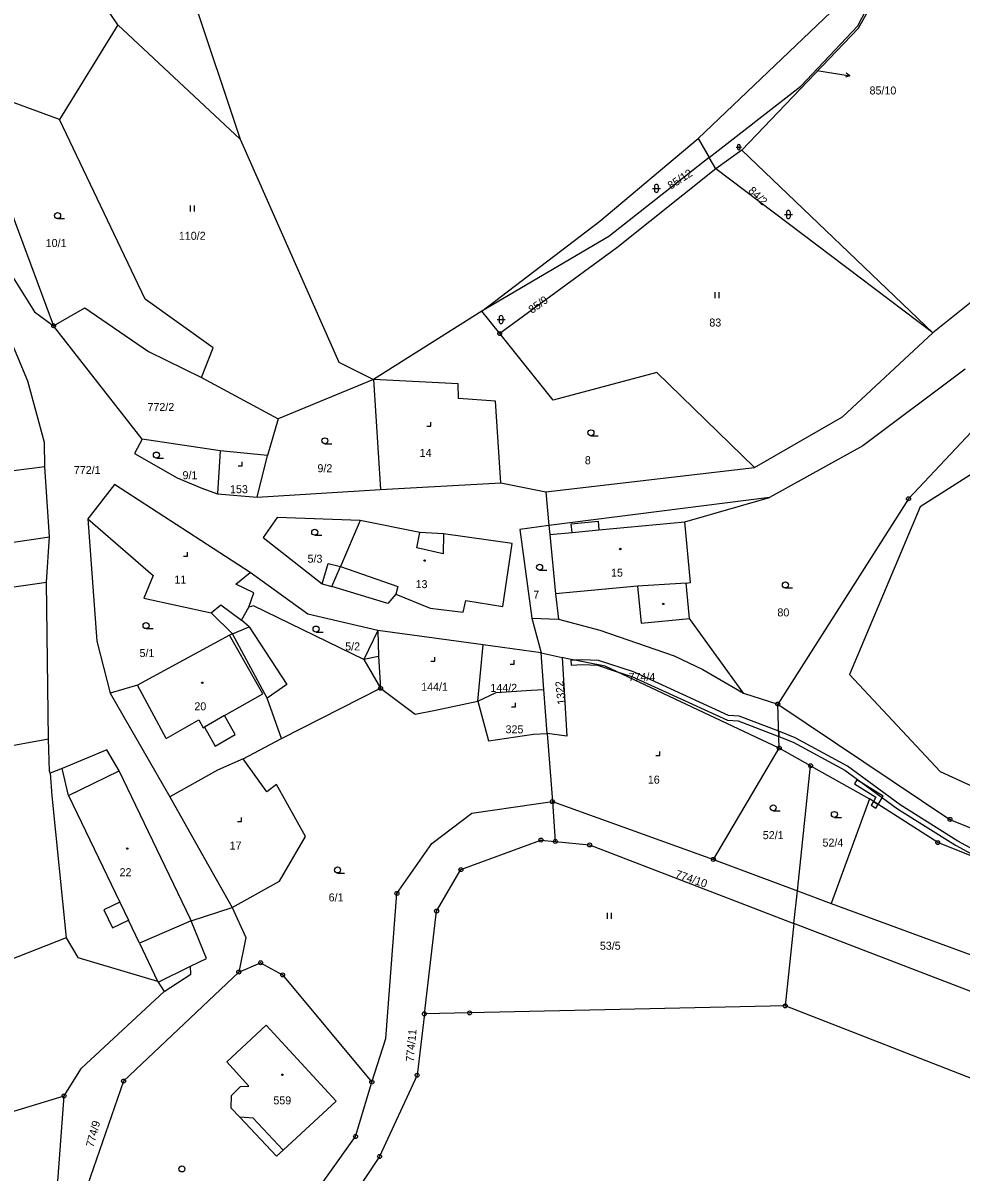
# Model space of a CAD drawing. Extents: x -745926 to -742978, y -968282 to -965689.
# Drawn here: x -743961.6 to -743844.3, y -967299.8 to -967156.2 of the extents above; entities that cross this region are included whole.
import ezdxf

# ---------------------------------------------------------------- set-up
doc = ezdxf.new("R2010")
doc.units = 0
for name, color, linetype in [('Hranice parcel', 7, 'Continuous'), ('Parcelní čísla', 7, 'Continuous'), ('Pop  PČ popisy', 7, 'Continuous'), ('Vnitřní kresba', 7, 'Continuous'), ('Věcná břemena k části', 7, 'Continuous'), ('Značky bodu BP', 7, 'Continuous'), ('Značky budov', 7, 'Continuous'), ('Značky kultur', 7, 'Continuous')]:
    doc.layers.add(name, color=color, linetype=linetype)

msp = doc.modelspace()

# ---------------------------------------------------------------- linework, layer by layer
at = {"layer": 'Hranice parcel'}
for p, q in [((-743941.46, -967149.73), (-743934.47, -967170.74)), ((-743949.75, -967156.45), (-743957.06, -967168.26)), ((-743934.47, -967170.74), (-743949.75, -967156.45)), ((-743877.2, -967170.63), (-743875.81, -967173.02)), ((-743871.75, -967172.08), (-743874.99, -967174.44)), ((-743847.85, -967194.95), (-743871.75, -967172.08)), ((-743874.99, -967174.44), (-743875.81, -967173.02)), ((-743847.85, -967194.95), (-743874.99, -967174.44)), ((-743904.26, -967192.21), (-743917.78, -967200.77)), ((-743902, -967195.02), (-743904.26, -967192.21)), ((-743946.73, -967208.2), (-743957.8, -967194.05)), ((-743939.3, -967200.51), (-743929.73, -967205.66)), ((-743917.78, -967200.77), (-743929.73, -967205.66)), ((-743917.78, -967200.77), (-743916.9, -967214.51)), ((-743929.73, -967205.66), (-743931.05, -967210.28)), ((-743936.98, -967209.67), (-743946.73, -967208.2)), ((-743936.98, -967209.67), (-743937.29, -967215.07)), ((-743931.05, -967210.28), (-743936.98, -967209.67)), ((-743932.32, -967215.47), (-743931.05, -967210.28)), ((-743896.26, -967214.79), (-743870.16, -967211.77)), ((-743916.9, -967214.51), (-743901.88, -967213.69)), ((-743901.88, -967213.69), (-743896.26, -967214.79)), ((-743937.29, -967215.07), (-743932.32, -967215.47)), ((-743932.32, -967215.47), (-743916.9, -967214.51)), ((-743896.26, -967214.79), (-743895.88, -967219.02)), ((-743868.26, -967215.5), (-743895.88, -967219.02)), ((-743919.47, -967218.4), (-743921.93, -967224.12)), ((-743958.43, -967245.72), (-743958.69, -967226.11)), ((-743898, -967230.6), (-743894.66, -967230.73)), ((-743898, -967230.6), (-743896.83, -967234.92)), ((-743904.07, -967233.93), (-743917.23, -967232.12)), ((-743917.23, -967232.12), (-743917.18, -967235.4)), ((-743904.76, -967240.98), (-743904.07, -967233.93)), ((-743896.83, -967234.92), (-743904.07, -967233.93)), ((-743917.18, -967235.4), (-743916.91, -967239.35)), ((-743896.49, -967239.51), (-743896.83, -967234.92)), ((-743896.83, -967234.92), (-743894.19, -967235.51)), ((-743867.06, -967246.83), (-743888.84, -967236.58)), ((-743947.32, -967238.96), (-743950.73, -967239.95)), ((-743929.31, -967245.61), (-743916.91, -967239.35)), ((-743896.07, -967245.01), (-743896.49, -967239.51)), ((-743950.73, -967239.95), (-743943.24, -967252.91)), ((-743871.51, -967239.95), (-743867.24, -967241.32)), ((-743867.06, -967246.83), (-743867.24, -967241.32)), ((-743934.07, -967248.18), (-743929.31, -967245.61)), ((-743896.07, -967245.01), (-743895.43, -967253.52)), ((-743958.43, -967245.72), (-743993.67, -967252.02)), ((-743875.3, -967260.74), (-743867.06, -967246.83)), ((-743863.14, -967249.04), (-743867.06, -967246.83)), ((-743864.79, -967264.66), (-743863.14, -967249.04)), ((-743863.14, -967249.04), (-743855.76, -967253.19)), ((-743895.43, -967253.52), (-743875.3, -967260.74)), ((-743895.43, -967253.52), (-743895.06, -967258.5)), ((-743855.76, -967253.19), (-743860.57, -967266.24)), ((-743847.24, -967258.63), (-743855.76, -967253.19)), ((-743827.93, -967266.44), (-743847.24, -967258.63)), ((-743875.3, -967260.74), (-743864.79, -967264.66)), ((-743935.48, -967266.77), (-743929.53, -967263.44)), ((-743865.22, -967268.75), (-743864.79, -967264.66)), ((-743864.79, -967264.66), (-743860.57, -967266.24)), ((-743940.59, -967268.4), (-743935.48, -967266.77)), ((-743865.22, -967268.75), (-743866.31, -967279.05)), ((-743956.23, -967270.56), (-743987.21, -967282.67)), ((-743905.78, -967279.92), (-743911.43, -967280.04)), ((-743866.31, -967279.05), (-743905.78, -967279.92)), ((-743809.64, -967301.14), (-743866.31, -967279.05))]:
    msp.add_line(p, q, dxfattribs=at)
for points in [[(-743877.2, -967170.63), (-743859.75, -967154), (-743851.09, -967137.02), (-743842.97, -967121.95), (-743837.16, -967113.64), (-743820.38, -967094.14), (-743822.09, -967091.85), (-743809.33, -967083.44), (-743795.71, -967066.71), (-743770.36, -967041.98), (-743769.3, -967043.4)], [(-743949.75, -967156.45), (-743966.01, -967132.58), (-743973.69, -967114.32)], [(-743875.81, -967173.02), (-743864.36, -967164.09), (-743857.22, -967156.58), (-743844.34, -967131.86)], [(-743871.75, -967172.08), (-743857.15, -967156.85), (-743847.23, -967139.12), (-743843.76, -967132.47)], [(-743957.06, -967168.26), (-743963.99, -967165.74), (-743968.9, -967159.27)], [(-743816.66, -967158.58), (-743819.1, -967161.86), (-743828.83, -967175.91), (-743840.97, -967189.42), (-743847.85, -967194.95)], [(-743939.3, -967200.51), (-743937.85, -967196.8), (-743946.35, -967190.71), (-743957.06, -967168.26)], [(-743934.47, -967170.74), (-743922.14, -967198.61), (-743917.78, -967200.77)], [(-743904.26, -967192.21), (-743889.49, -967180.99), (-743877.2, -967170.63)], [(-743965.7, -967172.81), (-743962.6, -967181.16), (-743957.8, -967194.05)], [(-743875.81, -967173.02), (-743888.35, -967182.9), (-743904.26, -967192.21)], [(-743874.99, -967174.44), (-743887.36, -967184.31), (-743902, -967195.02)], [(-743969.11, -967179.11), (-743965.84, -967183.3), (-743960.16, -967192.32), (-743957.8, -967194.05)], [(-743958.88, -967211.68), (-743958.92, -967208.65), (-743961.01, -967200.97), (-743964.39, -967192.87), (-743966.2, -967190.1)], [(-743957.8, -967194.05), (-743953.88, -967191.79), (-743945.92, -967197.27), (-743939.3, -967200.51)], [(-743870.16, -967211.77), (-743882.36, -967199.9), (-743895.34, -967203.33), (-743902, -967195.02)], [(-743870.16, -967211.77), (-743859.15, -967205.41), (-743847.85, -967194.95)], [(-743843.8, -967199.45), (-743856.61, -967209.05), (-743868.26, -967215.5)], [(-743901.88, -967213.69), (-743902.54, -967203.46), (-743907.18, -967203.14), (-743907.22, -967201.3), (-743917.78, -967200.77)], [(-743839.11, -967203.15), (-743850.9, -967215.67), (-743867.24, -967241.32)], [(-743832.51, -967205.94), (-743849.44, -967216.68), (-743858.27, -967237.64), (-743846.94, -967249.76), (-743825.25, -967259.7), (-743801.35, -967281.76), (-743797.58, -967291.13)], [(-743958.88, -967211.68), (-743972.65, -967213.41), (-743987.8, -967208.08), (-743986.29, -967225.98), (-743980.91, -967225.9), (-743980.52, -967229.01), (-743970.92, -967227.83), (-743958.69, -967226.11)], [(-743946.73, -967208.2), (-743947.69, -967210.02), (-743942.32, -967213.04), (-743939.26, -967214.35), (-743937.29, -967215.07)], [(-743958.69, -967226.11), (-743958.31, -967220.44), (-743958.88, -967211.68)], [(-743933.2, -967224.88), (-743950.19, -967213.9), (-743953.51, -967218.16)], [(-743871.51, -967239.95), (-743878.28, -967230.64), (-743878.69, -967226.21), (-743878.14, -967226.15), (-743878.85, -967218.55), (-743868.26, -967215.5)], [(-743953.51, -967218.16), (-743952.4, -967233.46), (-743950.73, -967239.95)], [(-743953.51, -967218.16), (-743945.35, -967225.25), (-743946.5, -967228.07), (-743938.07, -967229.93), (-743936.89, -967228.94), (-743934.29, -967230.82), (-743933.36, -967229.2)], [(-743919.47, -967218.4), (-743929.84, -967218.02), (-743931.59, -967220.49), (-743924.21, -967226.28), (-743923.01, -967226.64), (-743921.93, -967224.12)], [(-743921.93, -967224.12), (-743914.77, -967226.64), (-743914.99, -967227.6), (-743910.72, -967229.36), (-743906.56, -967229.85), (-743906.26, -967228.4), (-743901.61, -967229.12), (-743900.47, -967221.26), (-743909.05, -967220.05), (-743912.01, -967219.87), (-743919.47, -967218.4)], [(-743895.88, -967219.02), (-743899.5, -967219.49), (-743898, -967230.6)], [(-743895.88, -967219.02), (-743895.73, -967220.14), (-743895.03, -967227.57), (-743894.66, -967230.73)], [(-743933.36, -967229.2), (-743932.75, -967227.43), (-743935.01, -967226.35), (-743933.2, -967224.88)], [(-743917.23, -967232.12), (-743925.99, -967230.11), (-743933.2, -967224.88)], [(-743917.18, -967235.4), (-743919.01, -967235.75), (-743932.8, -967229.03), (-743933.36, -967229.2)], [(-743894.66, -967230.73), (-743889.5, -967232.1), (-743880.2, -967235.3), (-743876.6, -967237), (-743871.51, -967239.95)], [(-743935.44, -967232.53), (-743935.8, -967232.73), (-743947.32, -967238.96)], [(-743929.31, -967245.61), (-743931.09, -967240.58), (-743935.44, -967232.53)], [(-743894.19, -967235.51), (-743893.6, -967245.32), (-743896.07, -967245.01)], [(-743888.84, -967236.58), (-743893.7, -967235.62), (-743894.19, -967235.51)], [(-743916.91, -967239.35), (-743912.58, -967242.6), (-743910.02, -967242.07), (-743904.76, -967240.98)], [(-743904.76, -967240.98), (-743902.46, -967239.86), (-743898.09, -967239.6), (-743896.49, -967239.51)], [(-743904.76, -967240.98), (-743903.43, -967245.91), (-743897.77, -967245.1), (-743896.07, -967245.01)], [(-743867.24, -967241.32), (-743845.71, -967255.74), (-743826.22, -967263.63), (-743802.67, -967283.86), (-743797.58, -967291.13)], [(-743958.23, -967249.98), (-743958.32, -967249.72), (-743958.43, -967245.72)], [(-743940.59, -967268.4), (-743940.68, -967268.19), (-743949.61, -967249.65), (-743951.14, -967247.05), (-743956.74, -967249.36), (-743958.23, -967249.98)], [(-743934.07, -967248.18), (-743937.28, -967249.58), (-743943.24, -967252.91)], [(-743929.53, -967263.44), (-743926.3, -967257.88), (-743929.93, -967251.38), (-743931.12, -967252.28), (-743934.07, -967248.18)], [(-743958.23, -967249.98), (-743958.01, -967252.79), (-743956.23, -967270.56)], [(-743943.24, -967252.91), (-743938.92, -967260.63), (-743935.48, -967266.77)], [(-743918, -967288.57), (-743916.26, -967283.14), (-743914.86, -967264.99), (-743910.49, -967258.76), (-743905.48, -967254.95), (-743897.46, -967253.81), (-743895.43, -967253.52)], [(-743911.43, -967280.04), (-743909.9, -967267.19), (-743906.87, -967262.02), (-743896.86, -967258.32), (-743895.06, -967258.5)], [(-743895.06, -967258.5), (-743890.77, -967258.93), (-743865.22, -967268.75)], [(-743935.48, -967266.77), (-743933.76, -967270.49), (-743934.64, -967274.82)], [(-743860.57, -967266.24), (-743835.61, -967275.4), (-743828.13, -967277.99), (-743809.78, -967284.3), (-743804.62, -967286.45)], [(-743940.66, -967274.09), (-743938.66, -967273.11), (-743940.59, -967268.4)], [(-743805.97, -967291.84), (-743836.25, -967279.89), (-743865.22, -967268.75)], [(-743956.23, -967270.56), (-743954.75, -967273.02), (-743944.78, -967275.94), (-743944.71, -967276.08), (-743940.66, -967274.09)], [(-743956.48, -967290.29), (-743954.31, -967286.85), (-743943.96, -967277.23), (-743940.64, -967275.09), (-743940.66, -967274.09)], [(-743934.64, -967274.82), (-743931.9, -967273.66), (-743929.15, -967275.17), (-743918, -967288.57)], [(-743934.64, -967274.82), (-743949.04, -967288.44), (-743953.91, -967302.52), (-743951.74, -967307.77), (-743949.11, -967311.88), (-743936.09, -967311.01), (-743932.33, -967308.61)], [(-743911.43, -967280.04), (-743912.34, -967287.71), (-743917.04, -967297.87), (-743923.9, -967308.15), (-743929.51, -967311.85)], [(-743922.48, -967290.95), (-743929.1, -967297.06), (-743929.92, -967297.82), (-743934.51, -967292.97), (-743935.59, -967291.83), (-743935.56, -967290.23), (-743934.44, -967289.12), (-743933.37, -967289.07), (-743936.14, -967286.03), (-743931.21, -967281.46), (-743922.48, -967290.95)], [(-743932.33, -967308.61), (-743927.07, -967305.25), (-743920.04, -967295.37), (-743918, -967288.57)], [(-743984.68, -967297.06), (-743965.28, -967292.96), (-743956.48, -967290.29)], [(-743939.65, -967315.12), (-743950.79, -967316.15), (-743954.49, -967310.29), (-743957.49, -967303.79), (-743956.48, -967290.29)]]:
    msp.add_lwpolyline(points, dxfattribs=at)
at = {"layer": 'Pop  PČ popisy'}
for p, q in [((-743862.37, -967162.15), (-743859.73, -967162.56)), ((-743859.73, -967162.56), (-743858.25, -967162.79)), ((-743858.25, -967162.79), (-743858.78, -967162.96)), ((-743858.25, -967162.79), (-743858.7, -967162.47))]:
    msp.add_line(p, q, dxfattribs=at)
at = {"layer": 'Vnitřní kresba'}
for p, q in [((-743893.07, -967218.78), (-743889.71, -967218.47)), ((-743892.97, -967219.88), (-743893.07, -967218.78)), ((-743892.97, -967219.88), (-743889.61, -967219.56)), ((-743889.71, -967218.47), (-743889.61, -967219.56)), ((-743889.61, -967219.56), (-743878.85, -967218.55)), ((-743970.51, -967222.24), (-743958.31, -967220.44)), ((-743912.38, -967221.79), (-743912.01, -967219.87)), ((-743909.05, -967220.05), (-743909.08, -967222.53)), ((-743895.73, -967220.14), (-743892.97, -967219.88)), ((-743909.08, -967222.53), (-743912.38, -967221.79)), ((-743924.21, -967226.28), (-743923.46, -967223.75)), ((-743923.46, -967223.75), (-743921.93, -967224.12)), ((-743916.01, -967228.74), (-743923.01, -967226.64)), ((-743884.77, -967226.6), (-743895.03, -967227.57)), ((-743878.69, -967226.21), (-743884.77, -967226.6)), ((-743884.77, -967226.6), (-743884.34, -967231.21)), ((-743914.99, -967227.6), (-743916.01, -967228.74)), ((-743938.07, -967229.93), (-743935.44, -967232.53)), ((-743933.32, -967231.68), (-743934.29, -967230.82)), ((-743884.34, -967231.21), (-743878.28, -967230.64)), ((-743935.44, -967232.53), (-743933.32, -967231.68)), ((-743933.32, -967231.68), (-743928.63, -967238.88)), ((-743917.23, -967232.12), (-743919.01, -967235.75)), ((-743931.63, -967240.03), (-743935.8, -967232.73)), ((-743919.01, -967235.75), (-743916.91, -967239.35)), ((-743943.71, -967245.64), (-743947.32, -967238.96)), ((-743928.63, -967238.88), (-743931.09, -967240.58)), ((-743936.42, -967242.77), (-743931.63, -967240.03)), ((-743943.71, -967245.64), (-743939.63, -967243.31)), ((-743939.63, -967243.31), (-743939.07, -967244.29)), ((-743936.42, -967242.77), (-743938.93, -967244.21)), ((-743935.07, -967245.14), (-743936.42, -967242.77)), ((-743939.07, -967244.29), (-743938.93, -967244.21)), ((-743938.93, -967244.21), (-743937.58, -967246.58)), ((-743937.58, -967246.58), (-743935.07, -967245.14)), ((-743955.93, -967252.75), (-743956.74, -967249.36)), ((-743955.93, -967252.75), (-743949.61, -967249.65)), ((-743955.93, -967252.75), (-743949.52, -967266.07)), ((-743949.52, -967266.07), (-743951.51, -967267.03)), ((-743951.51, -967267.03), (-743950.42, -967269.28)), ((-743949.52, -967266.07), (-743948.44, -967268.33)), ((-743950.42, -967269.28), (-743948.44, -967268.33)), ((-743947.05, -967271.21), (-743948.44, -967268.33)), ((-743940.59, -967268.4), (-743947.05, -967271.21)), ((-743947.05, -967271.21), (-743944.78, -967275.94)), ((-743944.71, -967276.08), (-743943.96, -967277.23))]:
    msp.add_line(p, q, dxfattribs=at)
msp.add_lwpolyline([(-743929.1, -967297.06), (-743932.84, -967293.07), (-743934.51, -967292.97)], dxfattribs=at)
at = {"layer": 'Věcná břemena k části'}
for points in [[(-743892.62, -967235.83), (-743893.11, -967235.85), (-743893.09, -967236.45), (-743891.66, -967236.4), (-743889.78, -967236.48), (-743887.44, -967237.24), (-743885.49, -967237.87), (-743879.37, -967240.67), (-743873.54, -967243.35), (-743872.19, -967243.43), (-743867.11, -967245.38), (-743867.13, -967244.73), (-743872.07, -967242.83), (-743873.4, -967242.75), (-743879.11, -967240.13), (-743885.27, -967237.31), (-743889.68, -967235.88), (-743891.66, -967235.8)], [(-743807.54, -967285.23), (-743805.11, -967286.25), (-743807.64, -967284.42), (-743812.3, -967280.97), (-743821.91, -967273.69), (-743832.28, -967265.22), (-743844.72, -967258.44), (-743851.93, -967253.92), (-743858.53, -967249.1), (-743865.06, -967245.53), (-743867.13, -967244.73), (-743867.11, -967245.38), (-743865.32, -967246.07), (-743858.86, -967249.6), (-743852.27, -967254.42), (-743845.02, -967258.96), (-743832.86, -967265.59), (-743822.29, -967274.15), (-743812.66, -967281.45)], [(-743855.29, -967253.49), (-743854.7, -967253.87), (-743854.06, -967252.83), (-743857.35, -967250.8), (-743857.66, -967251.31), (-743854.97, -967252.97)], [(-743855.29, -967253.49), (-743855.58, -967253.97), (-743854.98, -967254.34), (-743854.7, -967253.87)]]:
    msp.add_lwpolyline(points, close=True, dxfattribs=at)
at = {"layer": 'Značky bodu BP'}
for centre, radius in [((-743957.8, -967194.05), 0.25), ((-743957.8, -967194.05), 0.0152), ((-743902, -967195.02), 0.25), ((-743902, -967195.02), 0.0152), ((-743850.9, -967215.67), 0.25), ((-743850.9, -967215.67), 0.0152), ((-743916.91, -967239.35), 0.25), ((-743916.91, -967239.35), 0.0152), ((-743867.24, -967241.32), 0.25), ((-743867.24, -967241.32), 0.0152), ((-743867.06, -967246.83), 0.25), ((-743867.06, -967246.83), 0.0152), ((-743863.14, -967249.04), 0.25), ((-743863.14, -967249.04), 0.0152), ((-743895.43, -967253.52), 0.25), ((-743895.43, -967253.52), 0.0152), ((-743845.71, -967255.74), 0.25), ((-743845.71, -967255.74), 0.0152), ((-743896.86, -967258.32), 0.25), ((-743896.86, -967258.32), 0.0152), ((-743895.06, -967258.5), 0.25), ((-743895.06, -967258.5), 0.0152), ((-743847.24, -967258.63), 0.25), ((-743890.77, -967258.93), 0.25), ((-743890.77, -967258.93), 0.0152), ((-743847.24, -967258.63), 0.0152), ((-743875.3, -967260.74), 0.25), ((-743875.3, -967260.74), 0.0152), ((-743906.87, -967262.02), 0.25), ((-743906.87, -967262.02), 0.0152), ((-743914.86, -967264.99), 0.25), ((-743914.86, -967264.99), 0.0152), ((-743909.9, -967267.19), 0.25), ((-743909.9, -967267.19), 0.0152), ((-743931.9, -967273.66), 0.25), ((-743931.9, -967273.66), 0.0152), ((-743934.64, -967274.82), 0.25), ((-743934.64, -967274.82), 0.0152), ((-743929.15, -967275.17), 0.25), ((-743929.15, -967275.17), 0.0152), ((-743911.43, -967280.04), 0.25), ((-743911.43, -967280.04), 0.0152), ((-743905.78, -967279.92), 0.25), ((-743905.78, -967279.92), 0.0152), ((-743866.31, -967279.05), 0.25), ((-743866.31, -967279.05), 0.0152), ((-743949.04, -967288.44), 0.25), ((-743949.04, -967288.44), 0.0152), ((-743918, -967288.57), 0.25), ((-743918, -967288.57), 0.0152), ((-743912.34, -967287.71), 0.25), ((-743912.34, -967287.71), 0.0152), ((-743956.48, -967290.29), 0.25), ((-743956.48, -967290.29), 0.0152), ((-743920.04, -967295.37), 0.25), ((-743920.04, -967295.37), 0.0152), ((-743917.04, -967297.87), 0.25), ((-743917.04, -967297.87), 0.0152)]:
    msp.add_circle(centre, radius, dxfattribs=at)
at = {"layer": 'Značky budov'}
for centre in [(-743886.94, -967221.95), (-743911.4, -967223.39), (-743881.57, -967228.8), (-743939.21, -967238.66), (-743948.58, -967259.39), (-743929.18, -967287.65)]:
    msp.add_circle(centre, 0.0875, dxfattribs=at)
at = {"layer": 'Značky kultur'}
for p, q in [((-743872.45, -967171.71), (-743871.77, -967171.71)), ((-743872.28, -967171.54), (-743872.28, -967171.87)), ((-743871.94, -967171.87), (-743871.94, -967171.54)), ((-743882.66, -967176.63), (-743882.66, -967177.13)), ((-743882.16, -967177.13), (-743882.16, -967176.63)), ((-743882.91, -967176.88), (-743881.91, -967176.88)), ((-743940.69, -967179.75), (-743940.69, -967179)), ((-743940.19, -967179.75), (-743940.19, -967179)), ((-743957.29, -967180.66), (-743956.41, -967180.66)), ((-743866.42, -967180.14), (-743865.42, -967180.14)), ((-743866.17, -967179.89), (-743866.17, -967180.39)), ((-743865.67, -967180.39), (-743865.67, -967179.89)), ((-743875.09, -967190.59), (-743875.09, -967189.84)), ((-743874.58, -967190.59), (-743874.58, -967189.84)), ((-743902.34, -967193.27), (-743901.34, -967193.27)), ((-743902.09, -967193.02), (-743902.09, -967193.52)), ((-743901.59, -967193.52), (-743901.59, -967193.02)), ((-743911.11, -967206.6), (-743910.61, -967206.6)), ((-743910.61, -967206.6), (-743910.61, -967206.1)), ((-743890.6, -967207.8), (-743889.72, -967207.8)), ((-743923.87, -967208.8), (-743922.99, -967208.8)), ((-743944.94, -967210.58), (-743944.06, -967210.58)), ((-743934.21, -967211.54), (-743934.21, -967211.04)), ((-743934.71, -967211.54), (-743934.21, -967211.54)), ((-743925.14, -967220.23), (-743924.26, -967220.23)), ((-743941.06, -967222.85), (-743941.06, -967222.35)), ((-743941.56, -967222.85), (-743941.06, -967222.85)), ((-743897.02, -967224.6), (-743896.14, -967224.6)), ((-743866.29, -967226.82), (-743865.41, -967226.82)), ((-743946.23, -967231.9), (-743945.35, -967231.9)), ((-743924.98, -967232.33), (-743924.1, -967232.33)), ((-743910.14, -967235.97), (-743910.14, -967235.47)), ((-743910.64, -967235.97), (-743910.14, -967235.97)), ((-743900.7, -967236.33), (-743900.2, -967236.33)), ((-743900.2, -967236.33), (-743900.2, -967235.83)), ((-743900.03, -967241.69), (-743900.03, -967241.19)), ((-743900.53, -967241.69), (-743900.03, -967241.69)), ((-743882.51, -967247.74), (-743882.01, -967247.74)), ((-743882.01, -967247.74), (-743882.01, -967247.24)), ((-743934.28, -967256.01), (-743934.28, -967255.51)), ((-743867.82, -967254.67), (-743866.94, -967254.67)), ((-743860.17, -967255.5), (-743859.29, -967255.5)), ((-743934.78, -967256.01), (-743934.28, -967256.01)), ((-743922.29, -967262.44), (-743921.41, -967262.44)), ((-743888.54, -967268.15), (-743888.54, -967267.4)), ((-743888.04, -967268.15), (-743888.04, -967267.4))]:
    msp.add_line(p, q, dxfattribs=at)
for centre in [(-743957.29, -967180.28), (-743923.87, -967208.42), (-743890.6, -967207.42), (-743944.94, -967210.2), (-743925.14, -967219.85), (-743897.02, -967224.22), (-743866.29, -967226.44), (-743946.23, -967231.52), (-743924.98, -967231.95), (-743867.82, -967254.29), (-743860.17, -967255.12), (-743922.29, -967262.06), (-743941.75, -967299.43)]:
    msp.add_circle(centre, 0.375, dxfattribs=at)
for centre, radius, start, end in [((-743872.11, -967171.54), 0.168, 0, 180), ((-743872.11, -967171.87), 0.168, 180, 359.9879), ((-743882.41, -967176.63), 0.25, 0, 180), ((-743882.41, -967177.13), 0.25, 180, 359.9879), ((-743865.92, -967179.89), 0.25, 0, 180), ((-743865.92, -967180.39), 0.25, 180, 359.9879), ((-743901.84, -967193.02), 0.25, 0, 180), ((-743901.84, -967193.52), 0.25, 180, 359.9879)]:
    msp.add_arc(centre, radius, start, end, dxfattribs=at)

# ---------------------------------------------------------------- texts
at = {"layer": 'Parcelní čísla'}
for s, p in [('85/10', (-743855.77, -967165.14)), ('110/2', (-743942.13, -967183.3)), ('10/1', (-743958.78, -967184.21)), ('83', (-743875.8, -967194.14)), ('772/2', (-743946.05, -967204.7)), ('14', (-743912.02, -967210.43)), ('8', (-743891.37, -967211.35)), ('772/1', (-743955.26, -967212.57)), ('9/1', (-743941.67, -967213.22)), ('9/2', (-743924.8, -967212.35)), ('153', (-743935.73, -967214.97)), ('5/3', (-743926.04, -967223.66)), ('11', (-743942.68, -967226.26)), ('15', (-743888.09, -967225.4)), ('13', (-743912.53, -967226.84)), ('7', (-743897.81, -967228.15)), ('80', (-743867.29, -967230.37)), ('5/2', (-743921.33, -967234.62)), ('5/1', (-743947.05, -967235.45)), ('774/4', (-743885.9, -967238.43)), ('144/1', (-743911.83, -967239.67)), ('144/2', (-743903.18, -967239.8)), ('20', (-743940.19, -967242.11)), ('325', (-743901.28, -967244.98)), ('16', (-743883.49, -967251.27)), ('17', (-743935.78, -967259.51)), ('52/1', (-743869.12, -967258.21)), ('52/4', (-743861.65, -967259.14)), ('22', (-743949.54, -967262.84)), ('6/1', (-743923.4, -967265.99)), ('53/5', (-743889.49, -967272.03)), ('559', (-743930.31, -967291.35))]:
    msp.add_text(s, height=1, dxfattribs=at).set_placement(p)
for s, rotation, p in [('85/12', 33, (-743880.61, -967177.05)), ('84/2', 316, (-743871.01, -967177.27)), ('85/9', 36, (-743897.96, -967192.57)), ('1322', 96, (-743893.77, -967241.35)), ('774/10', 341, (-743880.14, -967262.97)), ('774/11', 85, (-743912.76, -967286.07)), ('774/9', 75, (-743952.81, -967296.79))]:
    msp.add_text(s, height=1, rotation=rotation, dxfattribs=at).set_placement(p)

doc.saveas('drawing.dxf')
